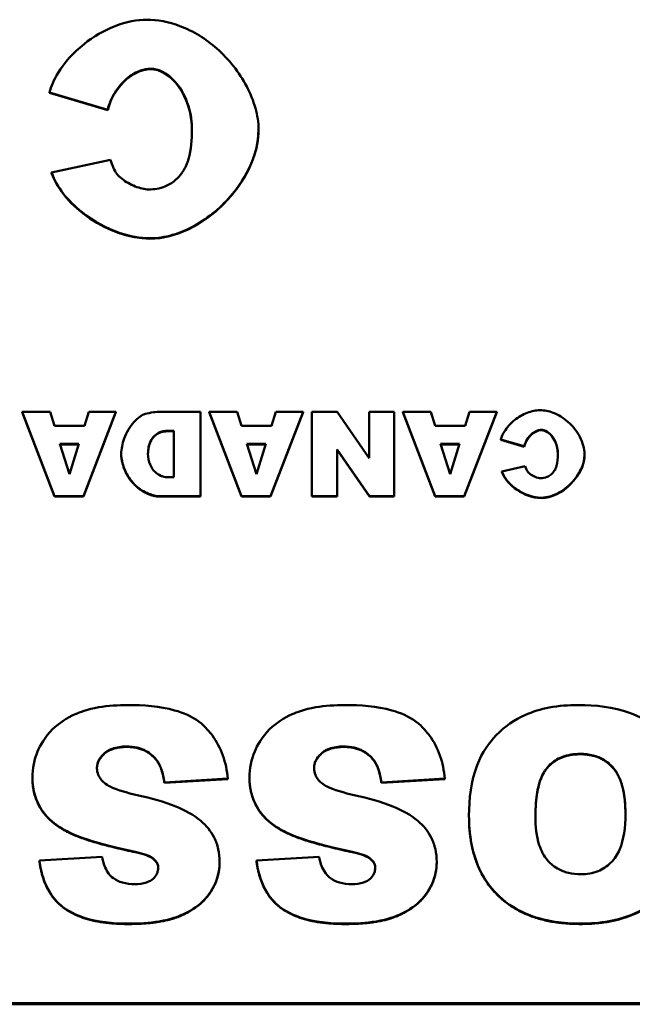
# Model space of a CAD drawing. Header units: inches. Extents: x -32 to 29.2, y -14.4 to 22.6.
# Tile 262 of 285: x -0.405 to 0.165, y 15.247 to 16.162. Entities that reach past the tile are written whole.
import ezdxf

# ---------------------------------------------------------------- set-up
doc = ezdxf.new("R2010")
doc.units = ezdxf.units.IN
doc.header["$MEASUREMENT"] = 0
doc.layers.add('Visible (ANSI)', color=7, linetype='Continuous', lineweight=50)
doc.layers.add('Visible Narrow (ANSI)', color=7, linetype='Continuous', lineweight=35)

msp = doc.modelspace()

# ---------------------------------------------------------------- linework, layer by layer
at = {"layer": 'Visible (ANSI)'}
for p, q in [((-0.37759, 16.09417), (-0.3235, 16.07811)), ((-0.37759, 16.09379), (-0.37759, 16.09417)), ((-0.3235, 16.07773), (-0.37759, 16.09379)), ((-0.3235, 16.07773), (-0.3235, 16.07811)), ((-0.18317, 16.0594), (-0.18317, 16.05978)), ((-0.32099, 16.03162), (-0.37566, 16.01971)), ((-0.37566, 16.01933), (-0.37566, 16.01971)), ((-0.37712, 15.79747), (-0.403, 15.79747)), ((-0.403, 15.79747), (-0.37297, 15.71893)), ((-0.403, 15.79709), (-0.403, 15.79747)), ((-0.37297, 15.71855), (-0.403, 15.79709)), ((-0.37312, 15.78447), (-0.37712, 15.79747)), ((-0.34594, 15.71893), (-0.31583, 15.79747)), ((-0.31583, 15.79709), (-0.34594, 15.71855)), ((-0.34109, 15.79747), (-0.34502, 15.78447)), ((-0.31583, 15.79747), (-0.34109, 15.79747)), ((-0.31583, 15.79709), (-0.31583, 15.79747)), ((-0.2373, 15.79747), (-0.27402, 15.79747)), ((-0.2373, 15.71893), (-0.2373, 15.79747)), ((-0.20311, 15.79747), (-0.22898, 15.79747)), ((-0.22898, 15.79747), (-0.19895, 15.71893)), ((-0.22898, 15.79709), (-0.22898, 15.79747)), ((-0.19895, 15.71855), (-0.22898, 15.79709)), ((-0.19911, 15.78447), (-0.20311, 15.79747)), ((-0.17193, 15.71893), (-0.14182, 15.79747)), ((-0.14182, 15.79709), (-0.17193, 15.71855)), ((-0.16708, 15.79747), (-0.171, 15.78447)), ((-0.14182, 15.79747), (-0.16708, 15.79747)), ((-0.14182, 15.79709), (-0.14182, 15.79747)), ((-0.11018, 15.79747), (-0.13351, 15.79747)), ((-0.13351, 15.79747), (-0.13351, 15.71893)), ((-0.08015, 15.75423), (-0.11018, 15.79747)), ((-0.05689, 15.79747), (-0.08015, 15.79747)), ((-0.08015, 15.79747), (-0.08015, 15.75423)), ((-0.05689, 15.71893), (-0.05689, 15.79747)), ((-0.02294, 15.79747), (-0.04881, 15.79747)), ((-0.04881, 15.79747), (-0.01878, 15.71893)), ((-0.04881, 15.79709), (-0.04881, 15.79747)), ((-0.01878, 15.71855), (-0.04881, 15.79709)), ((-0.01893, 15.78447), (-0.02294, 15.79747)), ((0.00825, 15.71893), (0.03835, 15.79747)), ((0.03835, 15.79709), (0.00825, 15.71855)), ((0.0131, 15.79747), (0.00917, 15.78447)), ((0.03835, 15.79747), (0.0131, 15.79747)), ((0.03835, 15.79709), (0.03835, 15.79747)), ((-0.34502, 15.78447), (-0.37312, 15.78447)), ((-0.2681, 15.77963), (-0.26201, 15.77963)), ((-0.26201, 15.77925), (-0.2681, 15.77925)), ((-0.26201, 15.77963), (-0.26201, 15.7367)), ((-0.171, 15.78447), (-0.19911, 15.78447)), ((0.00917, 15.78447), (-0.01893, 15.78447)), ((0.04236, 15.77177), (0.06399, 15.76535)), ((0.04236, 15.77139), (0.04236, 15.77177)), ((0.06399, 15.76497), (0.04236, 15.77139)), ((-0.36796, 15.76746), (-0.35041, 15.76746)), ((-0.35918, 15.73927), (-0.36796, 15.76746)), ((-0.35052, 15.76708), (-0.36784, 15.76708)), ((-0.35041, 15.76746), (-0.35918, 15.73927)), ((-0.19395, 15.76746), (-0.17639, 15.76746)), ((-0.18517, 15.73927), (-0.19395, 15.76746)), ((-0.17651, 15.76708), (-0.19383, 15.76708)), ((-0.17639, 15.76746), (-0.18517, 15.73927)), ((-0.11018, 15.7624), (-0.07999, 15.71893)), ((-0.11018, 15.71893), (-0.11018, 15.7624)), ((-0.07999, 15.71855), (-0.11018, 15.76202)), ((-0.01377, 15.76746), (0.00378, 15.76746)), ((-0.005, 15.73927), (-0.01377, 15.76746)), ((0.00366, 15.76708), (-0.01366, 15.76708)), ((0.00378, 15.76746), (-0.005, 15.73927)), ((0.06399, 15.76497), (0.06399, 15.76535)), ((-0.31091, 15.75756), (-0.31091, 15.75794)), ((0.12012, 15.75763), (0.12012, 15.75801)), ((0.06499, 15.74675), (0.04313, 15.74199)), ((0.04313, 15.74161), (0.04313, 15.74199)), ((-0.26201, 15.7367), (-0.26817, 15.7367)), ((-0.37297, 15.71893), (-0.34594, 15.71893)), ((-0.37297, 15.71855), (-0.37297, 15.71893)), ((-0.34594, 15.71855), (-0.37297, 15.71855)), ((-0.34594, 15.71855), (-0.34594, 15.71893)), ((-0.27402, 15.71893), (-0.2373, 15.71893)), ((-0.2373, 15.71855), (-0.27402, 15.71855)), ((-0.2373, 15.71855), (-0.2373, 15.71893)), ((-0.19895, 15.71893), (-0.17193, 15.71893)), ((-0.19895, 15.71855), (-0.19895, 15.71893)), ((-0.17193, 15.71855), (-0.19895, 15.71855)), ((-0.17193, 15.71855), (-0.17193, 15.71893)), ((-0.13351, 15.71893), (-0.11018, 15.71893)), ((-0.13351, 15.71855), (-0.13351, 15.71893)), ((-0.11018, 15.71855), (-0.13351, 15.71855)), ((-0.11018, 15.71855), (-0.11018, 15.71893)), ((-0.07999, 15.71893), (-0.05689, 15.71893)), ((-0.07999, 15.71855), (-0.07999, 15.71893)), ((-0.05689, 15.71855), (-0.07999, 15.71855)), ((-0.05689, 15.71855), (-0.05689, 15.71893)), ((-0.01878, 15.71893), (0.00825, 15.71893)), ((-0.01878, 15.71855), (-0.01878, 15.71893)), ((0.00825, 15.71855), (-0.01878, 15.71855)), ((0.00825, 15.71855), (0.00825, 15.71893)), ((-0.27846, 15.47399), (-0.27846, 15.47436)), ((-0.07653, 15.47399), (-0.07653, 15.47436)), ((-0.39357, 15.45717), (-0.39357, 15.45755)), ((-0.19164, 15.45717), (-0.19164, 15.45755)), ((-0.27076, 15.45282), (-0.21185, 15.45641)), ((-0.21185, 15.45603), (-0.27076, 15.45244)), ((-0.27076, 15.45244), (-0.27076, 15.45282)), ((-0.21185, 15.45603), (-0.21185, 15.45641)), ((-0.06883, 15.45282), (-0.00993, 15.45641)), ((-0.00993, 15.45603), (-0.06883, 15.45244)), ((-0.06883, 15.45244), (-0.06883, 15.45282)), ((-0.00993, 15.45603), (-0.00993, 15.45641)), ((0.01259, 15.42145), (0.01259, 15.42183)), ((-0.30194, 15.38894), (-0.30194, 15.38932)), ((-0.10002, 15.38894), (-0.10002, 15.38932)), ((-0.3287, 15.38365), (-0.38702, 15.38025)), ((-0.38702, 15.37987), (-0.38702, 15.38025)), ((-0.28115, 15.38176), (-0.28115, 15.38214)), ((-0.21936, 15.37874), (-0.21936, 15.37911)), ((-0.12677, 15.38365), (-0.1851, 15.38025)), ((-0.1851, 15.37987), (-0.1851, 15.38025)), ((-0.07923, 15.38176), (-0.07923, 15.38214)), ((-0.01744, 15.37874), (-0.01744, 15.37911)), ((0.7246, 15.24763), (-3.2754, 15.24763)), ((-3.2754, 15.24668), (0.7246, 15.24668))]:
    msp.add_line(p, q, dxfattribs=at)
for points, degree, knots in [([(-0.28711, 16.16183), (-0.2961, 16.16183), (-0.30626, 16.15989), (-0.32704, 16.15184), (-0.33684, 16.1461), (-0.35571, 16.1311), (-0.36393, 16.12174), (-0.37359, 16.10598), (-0.37624, 16.09975), (-0.37759, 16.09417)], 3, [-0.2193082, -0.2193082, -0.2193082, -0.2193082, -0.1639216, -0.1639216, -0.1090699, -0.1090699, -0.0444721, -0.0444721, 0, 0, 0, 0]), ([(-0.18317, 16.05978), (-0.18317, 16.06645), (-0.1843, 16.07323), (-0.18806, 16.08664), (-0.19086, 16.09344), (-0.20113, 16.11297), (-0.21069, 16.12505), (-0.23202, 16.14386), (-0.24365, 16.15119), (-0.26687, 16.15995), (-0.27733, 16.16183), (-0.28711, 16.16183)], 3, [-0.3559299, -0.3559299, -0.3559299, -0.3559299, -0.3108821, -0.3108821, -0.2624178, -0.2624178, -0.1634296, -0.1634296, -0.0745408, -0.0745408, 0, 0, 0, 0]), ([(-0.3235, 16.07811), (-0.3223, 16.08363), (-0.31993, 16.08903), (-0.31355, 16.09928), (-0.30916, 16.10432), (-0.30073, 16.11093), (-0.29692, 16.11318), (-0.28989, 16.11567), (-0.28679, 16.11628), (-0.28365, 16.11628)], 3, [-0.1495901, -0.1495901, -0.1495901, -0.1495901, -0.1058786, -0.1058786, -0.056901, -0.056901, -0.023954, -0.023954, 0, 0, 0, 0]), ([(-0.28365, 16.11628), (-0.28185, 16.11628), (-0.28007, 16.11605), (-0.27649, 16.11517), (-0.27471, 16.11451), (-0.26925, 16.11189), (-0.26585, 16.10931), (-0.25806, 16.10159), (-0.2538, 16.09524), (-0.24723, 16.0795), (-0.24515, 16.06989), (-0.24515, 16.0594)], 3, [-0.2414972, -0.2414972, -0.2414972, -0.2414972, -0.2219146, -0.2219146, -0.2013139, -0.2013139, -0.1557968, -0.1557968, -0.081396, -0.081396, 0, 0, 0, 0]), ([(-0.28423, 15.95867), (-0.27713, 15.95867), (-0.27007, 15.9598), (-0.25613, 15.9638), (-0.24924, 15.96677), (-0.22928, 15.9778), (-0.21705, 15.98822), (-0.19918, 16.00987), (-0.19243, 16.02107), (-0.18502, 16.04156), (-0.18317, 16.05064), (-0.18317, 16.05978)], 3, [-0.3971658, -0.3971658, -0.3971658, -0.3971658, -0.3430598, -0.3430598, -0.286459, -0.286459, -0.1686381, -0.1686381, -0.0709289, -0.0709289, 0, 0, 0, 0]), ([(-0.24515, 16.0594), (-0.24515, 16.05063), (-0.24585, 16.04084), (-0.2495, 16.02828), (-0.25119, 16.02419), (-0.25362, 16.02066)], 3, [-0.1015051, -0.1015051, -0.1015051, -0.1015051, -0.0331005, -0.0331005, 0, 0, 0, 0]), ([(-0.31503, 16.01858), (-0.31621, 16.02018), (-0.31723, 16.02212), (-0.31918, 16.02637), (-0.32016, 16.02906), (-0.32099, 16.03162)], 3, [-0.03612274, -0.03612274, -0.03612274, -0.03612274, -0.02081743, -0.02081743, 0, 0, 0, 0]), ([(-0.37566, 16.01971), (-0.37329, 16.01276), (-0.3694, 16.0062), (-0.35986, 15.9939), (-0.35385, 15.98803), (-0.33692, 15.97459), (-0.32458, 15.96773), (-0.30295, 15.9605), (-0.29356, 15.95867), (-0.28423, 15.95867)], 3, [-0.2937692, -0.2937692, -0.2937692, -0.2937692, -0.2366427, -0.2366427, -0.1737272, -0.1737272, -0.0710862, -0.0710862, 0, 0, 0, 0]), ([(-0.28557, 16.00403), (-0.28915, 16.00403), (-0.29358, 16.00515), (-0.30239, 16.00874), (-0.30675, 16.01119), (-0.31218, 16.01539), (-0.31385, 16.017), (-0.31503, 16.01858)], 3, [-0.06681035, -0.06681035, -0.06681035, -0.06681035, -0.04096079, -0.04096079, -0.01515214, -0.01515214, 0, 0, 0, 0]), ([(-0.25362, 16.02066), (-0.25571, 16.01754), (-0.25817, 16.01469), (-0.26382, 16.00997), (-0.26687, 16.00814), (-0.27509, 16.00483), (-0.2803, 16.00403), (-0.28557, 16.00403)], 3, [-0.09673116, -0.09673116, -0.09673116, -0.09673116, -0.06774226, -0.06774226, -0.04021983, -0.04021983, 0, 0, 0, 0]), ([(-0.27402, 15.79747), (-0.27636, 15.79747), (-0.2787, 15.79728), (-0.28361, 15.79657), (-0.2862, 15.79602), (-0.28873, 15.79536)], 3, [-0.03774435, -0.03774435, -0.03774435, -0.03774435, -0.01997479, -0.01997479, 0, 0, 0, 0]), ([(0.07854, 15.79883), (0.07495, 15.79883), (0.07089, 15.79806), (0.06257, 15.79484), (0.05865, 15.79254), (0.05111, 15.78654), (0.04782, 15.7828), (0.04395, 15.77649), (0.0429, 15.774), (0.04236, 15.77177)], 3, [-0.08772328, -0.08772328, -0.08772328, -0.08772328, -0.06556865, -0.06556865, -0.04362797, -0.04362797, -0.01778882, -0.01778882, 0, 0, 0, 0]), ([(0.12012, 15.75801), (0.12012, 15.76068), (0.11967, 15.7634), (0.11817, 15.76876), (0.11705, 15.77148), (0.11294, 15.77929), (0.10911, 15.78412), (0.10058, 15.79165), (0.09593, 15.79458), (0.08664, 15.79808), (0.08246, 15.79883), (0.07854, 15.79883)], 3, [-0.142372, -0.142372, -0.142372, -0.142372, -0.1243528, -0.1243528, -0.1049671, -0.1049671, -0.0653719, -0.0653719, -0.0298163, -0.0298163, 0, 0, 0, 0]), ([(-0.28873, 15.79536), (-0.29013, 15.79499), (-0.29182, 15.79414), (-0.2954, 15.79155), (-0.29727, 15.78987), (-0.30273, 15.78374), (-0.30604, 15.77843), (-0.30992, 15.76779), (-0.31091, 15.76284), (-0.31091, 15.75794)], 3, [-0.1379992, -0.1379992, -0.1379992, -0.1379992, -0.112289, -0.112289, -0.0873692, -0.0873692, -0.0380582, -0.0380582, 0, 0, 0, 0]), ([(-0.28604, 15.75839), (-0.28604, 15.76043), (-0.28584, 15.76249), (-0.28505, 15.76632), (-0.28448, 15.76813), (-0.28276, 15.77179), (-0.28155, 15.7736), (-0.27854, 15.77654), (-0.27686, 15.77764), (-0.27278, 15.77927), (-0.27046, 15.77963), (-0.2681, 15.77963)], 3, [-0.08079257, -0.08079257, -0.08079257, -0.08079257, -0.06495498, -0.06495498, -0.05038457, -0.05038457, -0.03362612, -0.03362612, -0.01798948, -0.01798948, 0, 0, 0, 0]), ([(0.06399, 15.76535), (0.06447, 15.76755), (0.06542, 15.76972), (0.06797, 15.77382), (0.06973, 15.77583), (0.0731, 15.77847), (0.07462, 15.77938), (0.07743, 15.78037), (0.07867, 15.78062), (0.07993, 15.78062)], 3, [-0.05983602, -0.05983602, -0.05983602, -0.05983602, -0.04235144, -0.04235144, -0.0227604, -0.0227604, -0.0095816, -0.0095816, 0, 0, 0, 0]), ([(0.07993, 15.78062), (0.08065, 15.78062), (0.08136, 15.78052), (0.0828, 15.78017), (0.08351, 15.77991), (0.08569, 15.77886), (0.08705, 15.77783), (0.09017, 15.77474), (0.09187, 15.7722), (0.0945, 15.7659), (0.09533, 15.76206), (0.09533, 15.75786)], 3, [-0.09659888, -0.09659888, -0.09659888, -0.09659888, -0.08876583, -0.08876583, -0.08052556, -0.08052556, -0.06231872, -0.06231872, -0.03255838, -0.03255838, 0, 0, 0, 0]), ([(-0.31091, 15.75794), (-0.31091, 15.75564), (-0.31052, 15.75262), (-0.30869, 15.74588), (-0.30734, 15.74253), (-0.30319, 15.73495), (-0.29999, 15.73093), (-0.29228, 15.72437), (-0.28815, 15.72212), (-0.28058, 15.7195), (-0.27712, 15.71893), (-0.27402, 15.71893)], 3, [-0.115181, -0.115181, -0.115181, -0.115181, -0.0964893, -0.0964893, -0.0774162, -0.0774162, -0.0502336, -0.0502336, -0.0235645, -0.0235645, 0, 0, 0, 0]), ([(-0.26817, 15.7367), (-0.26921, 15.7367), (-0.27024, 15.7368), (-0.27225, 15.73723), (-0.27323, 15.73755), (-0.27612, 15.73879), (-0.27787, 15.74001), (-0.28131, 15.74334), (-0.28291, 15.74568), (-0.28532, 15.75135), (-0.28604, 15.75473), (-0.28604, 15.75839)], 3, [-0.09491255, -0.09491255, -0.09491255, -0.09491255, -0.08492541, -0.08492541, -0.0749782, -0.0749782, -0.05447356, -0.05447356, -0.02844888, -0.02844888, 0, 0, 0, 0]), ([(0.0797, 15.71757), (0.08254, 15.71757), (0.08536, 15.71802), (0.09094, 15.71962), (0.09369, 15.72081), (0.10168, 15.72522), (0.10657, 15.72939), (0.11372, 15.73805), (0.11642, 15.74253), (0.11938, 15.75073), (0.12012, 15.75436), (0.12012, 15.75801)], 3, [-0.1588663, -0.1588663, -0.1588663, -0.1588663, -0.1372239, -0.1372239, -0.1145836, -0.1145836, -0.0674552, -0.0674552, -0.0283716, -0.0283716, 0, 0, 0, 0]), ([(0.09533, 15.75786), (0.09533, 15.75435), (0.09505, 15.75044), (0.09359, 15.74541), (0.09292, 15.74378), (0.09194, 15.74237)], 3, [-0.04060203, -0.04060203, -0.04060203, -0.04060203, -0.01324019, -0.01324019, 0, 0, 0, 0]), ([(0.04313, 15.74199), (0.04408, 15.73921), (0.04563, 15.73658), (0.04945, 15.73166), (0.05185, 15.72931), (0.05862, 15.72394), (0.06356, 15.72119), (0.07221, 15.7183), (0.07597, 15.71757), (0.0797, 15.71757)], 3, [-0.1175077, -0.1175077, -0.1175077, -0.1175077, -0.0946571, -0.0946571, -0.0694909, -0.0694909, -0.0284345, -0.0284345, 0, 0, 0, 0]), ([(0.06738, 15.74153), (0.06691, 15.74217), (0.0665, 15.74295), (0.06572, 15.74465), (0.06533, 15.74573), (0.06499, 15.74675)], 3, [-0.01444909, -0.01444909, -0.01444909, -0.01444909, -0.00832697, -0.00832697, 0, 0, 0, 0]), ([(0.07916, 15.73571), (0.07773, 15.73571), (0.07596, 15.73616), (0.07243, 15.7376), (0.07069, 15.73858), (0.06852, 15.74026), (0.06785, 15.7409), (0.06738, 15.74153)], 3, [-0.02672414, -0.02672414, -0.02672414, -0.02672414, -0.01638432, -0.01638432, -0.00606086, -0.00606086, 0, 0, 0, 0]), ([(0.09194, 15.74237), (0.0911, 15.74112), (0.09012, 15.73998), (0.08786, 15.73809), (0.08664, 15.73736), (0.08335, 15.73603), (0.08127, 15.73571), (0.07916, 15.73571)], 3, [-0.03869246, -0.03869246, -0.03869246, -0.03869246, -0.0270969, -0.0270969, -0.01608793, -0.01608793, 0, 0, 0, 0]), ([(-0.30483, 15.52482), (-0.31382, 15.52482), (-0.32305, 15.52424), (-0.34257, 15.52086), (-0.34959, 15.51817), (-0.3616, 15.51288), (-0.36871, 15.50827), (-0.38213, 15.49497), (-0.38637, 15.4872), (-0.39199, 15.47398), (-0.39357, 15.46592), (-0.39357, 15.45755)], 3, [-0.1860868, -0.1860868, -0.1860868, -0.1860868, -0.1693712, -0.1693712, -0.1492758, -0.1492758, -0.1111652, -0.1111652, -0.0649681, -0.0649681, 0, 0, 0, 0]), ([(-0.21185, 15.45641), (-0.21247, 15.46378), (-0.21391, 15.47105), (-0.21876, 15.48463), (-0.22199, 15.49078), (-0.22829, 15.49934), (-0.23239, 15.50472), (-0.24515, 15.51433), (-0.25316, 15.51766), (-0.27497, 15.5237), (-0.2906, 15.52482), (-0.30483, 15.52482)], 3, [-0.4654095, -0.4654095, -0.4654095, -0.4654095, -0.3446019, -0.3446019, -0.2304385, -0.2304385, -0.1721307, -0.1721307, -0.1084175, -0.1084175, 0, 0, 0, 0]), ([(-0.1029, 15.52482), (-0.1119, 15.52482), (-0.12112, 15.52424), (-0.14064, 15.52086), (-0.14766, 15.51817), (-0.15967, 15.51288), (-0.16678, 15.50827), (-0.1802, 15.49497), (-0.18444, 15.4872), (-0.19007, 15.47398), (-0.19164, 15.46592), (-0.19164, 15.45755)], 3, [-0.1860868, -0.1860868, -0.1860868, -0.1860868, -0.1693712, -0.1693712, -0.1492758, -0.1492758, -0.1111652, -0.1111652, -0.0649681, -0.0649681, 0, 0, 0, 0]), ([(-0.00993, 15.45641), (-0.01055, 15.46378), (-0.01198, 15.47105), (-0.01684, 15.48463), (-0.02007, 15.49078), (-0.02637, 15.49934), (-0.03046, 15.50472), (-0.04322, 15.51433), (-0.05123, 15.51766), (-0.07304, 15.5237), (-0.08867, 15.52482), (-0.1029, 15.52482)], 3, [-0.4654095, -0.4654095, -0.4654095, -0.4654095, -0.3446019, -0.3446019, -0.2304385, -0.2304385, -0.1721307, -0.1721307, -0.1084175, -0.1084175, 0, 0, 0, 0]), ([(0.11423, 15.52482), (0.10522, 15.52482), (0.09611, 15.52415), (0.0794, 15.52101), (0.07172, 15.51875), (0.05529, 15.51133), (0.0459, 15.50515), (0.03152, 15.49015), (0.02492, 15.48125), (0.01446, 15.45414), (0.01259, 15.43758), (0.01259, 15.42183)], 3, [-0.5784243, -0.5784243, -0.5784243, -0.5784243, -0.4607074, -0.4607074, -0.3563236, -0.3563236, -0.2246714, -0.2246714, -0.1222683, -0.1222683, 0, 0, 0, 0]), ([(0.21991, 15.42334), (0.21991, 15.4327), (0.21914, 15.44215), (0.21558, 15.45949), (0.21301, 15.46743), (0.20499, 15.48361), (0.19838, 15.4932), (0.18031, 15.50962), (0.17068, 15.51451), (0.14693, 15.52304), (0.13019, 15.52482), (0.11423, 15.52482)], 3, [-0.3851353, -0.3851353, -0.3851353, -0.3851353, -0.3191755, -0.3191755, -0.260546, -0.260546, -0.1924308, -0.1924308, -0.121625, -0.121625, 0, 0, 0, 0]), ([(-0.33351, 15.46605), (-0.33351, 15.46726), (-0.33338, 15.46845), (-0.33286, 15.47081), (-0.33247, 15.47194), (-0.33084, 15.47538), (-0.32921, 15.47744), (-0.32538, 15.48103), (-0.32291, 15.48282), (-0.31511, 15.48573), (-0.31047, 15.48627), (-0.30598, 15.48627)], 3, [-0.1199457, -0.1199457, -0.1199457, -0.1199457, -0.1063301, -0.1063301, -0.0928068, -0.0928068, -0.0635414, -0.0635414, -0.0342188, -0.0342188, 0, 0, 0, 0]), ([(-0.30598, 15.48589), (-0.31907, 15.48589), (-0.33342, 15.47368), (-0.33351, 15.46586)], 2, [0, 0, 0, 1, 1.987849, 1.987849, 1.987849]), ([(-0.30598, 15.48627), (-0.30267, 15.48627), (-0.29934, 15.48597), (-0.29317, 15.48456), (-0.29034, 15.48354), (-0.28408, 15.48015), (-0.28102, 15.47754), (-0.27846, 15.47436)], 3, [-0.07975348, -0.07975348, -0.07975348, -0.07975348, -0.05449416, -0.05449416, -0.03144363, -0.03144363, 0, 0, 0, 0]), ([(-0.13158, 15.46605), (-0.13158, 15.46726), (-0.13146, 15.46845), (-0.13093, 15.47081), (-0.13054, 15.47194), (-0.12892, 15.47538), (-0.12729, 15.47744), (-0.12345, 15.48103), (-0.12099, 15.48282), (-0.11318, 15.48573), (-0.10855, 15.48627), (-0.10406, 15.48627)], 3, [-0.1199457, -0.1199457, -0.1199457, -0.1199457, -0.1063301, -0.1063301, -0.0928068, -0.0928068, -0.0635414, -0.0635414, -0.0342188, -0.0342188, 0, 0, 0, 0]), ([(-0.10406, 15.48589), (-0.11715, 15.48589), (-0.1315, 15.47368), (-0.13158, 15.46586)], 2, [0, 0, 0, 1, 1.987849, 1.987849, 1.987849]), ([(-0.10406, 15.48627), (-0.10074, 15.48627), (-0.09742, 15.48597), (-0.09124, 15.48456), (-0.08842, 15.48354), (-0.08216, 15.48015), (-0.0791, 15.47754), (-0.07653, 15.47436)], 3, [-0.07975348, -0.07975348, -0.07975348, -0.07975348, -0.05449416, -0.05449416, -0.03144363, -0.03144363, 0, 0, 0, 0]), ([(0.07438, 15.42107), (0.07438, 15.43568), (0.076, 15.4484), (0.08191, 15.46232), (0.08429, 15.46589), (0.09093, 15.47233), (0.09475, 15.47478), (0.10449, 15.47864), (0.11032, 15.47947), (0.11615, 15.47947)], 3, [-0.1896024, -0.1896024, -0.1896024, -0.1896024, -0.1155441, -0.1155441, -0.0799758, -0.0799758, -0.0444699, -0.0444699, 0, 0, 0, 0]), ([(0.11615, 15.47909), (0.09633, 15.47909), (0.07445, 15.45365), (0.07438, 15.42107)], 2, [0, 0, 0, 1, 1.994213, 1.994213, 1.994213]), ([(0.11615, 15.47947), (0.12016, 15.47947), (0.12417, 15.47905), (0.13164, 15.47714), (0.13503, 15.47575), (0.1427, 15.47108), (0.14555, 15.46797), (0.15054, 15.46211), (0.15293, 15.45705), (0.1573, 15.44303), (0.15812, 15.43292), (0.15812, 15.42372)], 3, [-0.1552026, -0.1552026, -0.1552026, -0.1552026, -0.1423617, -0.1423617, -0.1304881, -0.1304881, -0.1134625, -0.1134625, -0.0714503, -0.0714503, 0, 0, 0, 0]), ([(0.15812, 15.42353), (0.15808, 15.45305), (0.1356, 15.47909), (0.11615, 15.47909)], 2, [0.00319, 0.00319, 0.00319, 1, 2, 2, 2]), ([(-0.32658, 15.45244), (-0.32783, 15.45353), (-0.32899, 15.45473), (-0.3309, 15.45724), (-0.33167, 15.45852), (-0.33309, 15.46186), (-0.33351, 15.46392), (-0.33351, 15.46605)], 3, [-0.04086772, -0.04086772, -0.04086772, -0.04086772, -0.02813448, -0.02813448, -0.01656236, -0.01656236, 0, 0, 0, 0]), ([(-0.27846, 15.47436), (-0.27634, 15.47166), (-0.27479, 15.46851), (-0.27222, 15.46131), (-0.27132, 15.457), (-0.27076, 15.45282)], 3, [-0.0591236, -0.0591236, -0.0591236, -0.0591236, -0.03271839, -0.03271839, 0, 0, 0, 0]), ([(-0.12465, 15.45244), (-0.1259, 15.45353), (-0.12706, 15.45473), (-0.12897, 15.45724), (-0.12975, 15.45852), (-0.13117, 15.46186), (-0.13158, 15.46392), (-0.13158, 15.46605)], 3, [-0.04086772, -0.04086772, -0.04086772, -0.04086772, -0.02813448, -0.02813448, -0.01656236, -0.01656236, 0, 0, 0, 0]), ([(-0.07653, 15.47436), (-0.07441, 15.47166), (-0.07287, 15.46851), (-0.0703, 15.46131), (-0.0694, 15.457), (-0.06883, 15.45282)], 3, [-0.0591236, -0.0591236, -0.0591236, -0.0591236, -0.03271839, -0.03271839, 0, 0, 0, 0]), ([(-0.39357, 15.45755), (-0.39357, 15.45171), (-0.39278, 15.44597), (-0.38952, 15.43565), (-0.38709, 15.43029), (-0.37882, 15.41915), (-0.37286, 15.41423), (-0.35781, 15.40508), (-0.34266, 15.39804), (-0.30194, 15.38932)], 3, [-0.9993053, -0.9993053, -0.9993053, -0.9993053, -0.7635292, -0.7635292, -0.5624344, -0.5624344, -0.3175496, -0.3175496, 0, 0, 0, 0]), ([(-0.19164, 15.45755), (-0.19164, 15.45171), (-0.19085, 15.44597), (-0.1876, 15.43565), (-0.18517, 15.43029), (-0.17689, 15.41915), (-0.17094, 15.41423), (-0.15589, 15.40508), (-0.14073, 15.39804), (-0.10002, 15.38932)], 3, [-0.9993053, -0.9993053, -0.9993053, -0.9993053, -0.7635292, -0.7635292, -0.5624344, -0.5624344, -0.3175496, -0.3175496, 0, 0, 0, 0]), ([(-0.29501, 15.44091), (-0.30584, 15.4433), (-0.3152, 15.44602), (-0.32329, 15.45005), (-0.32516, 15.45117), (-0.32658, 15.45244)], 3, [-0.06130892, -0.06130892, -0.06130892, -0.06130892, -0.01464474, -0.01464474, 0, 0, 0, 0]), ([(-0.09309, 15.44091), (-0.10392, 15.4433), (-0.11327, 15.44602), (-0.12136, 15.45005), (-0.12324, 15.45117), (-0.12465, 15.45244)], 3, [-0.06130892, -0.06130892, -0.06130892, -0.06130892, -0.01464474, -0.01464474, 0, 0, 0, 0]), ([(-0.23688, 15.4171), (-0.24351, 15.42282), (-0.25195, 15.42719), (-0.27107, 15.43503), (-0.2834, 15.43839), (-0.29501, 15.44091)], 3, [-0.1575854, -0.1575854, -0.1575854, -0.1575854, -0.0906523, -0.0906523, 0, 0, 0, 0]), ([(-0.03495, 15.4171), (-0.04159, 15.42282), (-0.05003, 15.42719), (-0.06915, 15.43503), (-0.08147, 15.43839), (-0.09309, 15.44091)], 3, [-0.1575854, -0.1575854, -0.1575854, -0.1575854, -0.0906523, -0.0906523, 0, 0, 0, 0]), ([(0.01259, 15.42183), (0.01259, 15.41302), (0.01329, 15.40414), (0.0165, 15.3877), (0.01882, 15.3801), (0.0279, 15.36039), (0.0351, 15.35231), (0.04879, 15.33936), (0.0584, 15.33354), (0.08408, 15.32372), (0.10047, 15.32166), (0.11654, 15.32166)], 3, [-0.33721, -0.33721, -0.33721, -0.33721, -0.3003307, -0.3003307, -0.2671462, -0.2671462, -0.2098487, -0.2098487, -0.1224121, -0.1224121, 0, 0, 0, 0]), ([(0.11673, 15.36759), (0.1128, 15.36759), (0.10886, 15.36797), (0.10152, 15.36975), (0.09817, 15.37103), (0.0903, 15.37553), (0.0873, 15.37866), (0.08211, 15.38457), (0.07966, 15.38944), (0.07523, 15.40288), (0.07438, 15.41233), (0.07438, 15.42107)], 3, [-0.1543748, -0.1543748, -0.1543748, -0.1543748, -0.1407993, -0.1407993, -0.1282905, -0.1282905, -0.1093867, -0.1093867, -0.0678725, -0.0678725, 0, 0, 0, 0]), ([(0.11654, 15.32166), (0.1254, 15.32166), (0.13431, 15.32233), (0.15089, 15.32537), (0.15857, 15.32757), (0.17875, 15.33623), (0.18743, 15.3433), (0.20155, 15.35754), (0.20768, 15.36708), (0.21777, 15.39218), (0.21991, 15.40785), (0.21991, 15.42334)], 3, [-0.3524613, -0.3524613, -0.3524613, -0.3524613, -0.3113787, -0.3113787, -0.2742855, -0.2742855, -0.2092964, -0.2092964, -0.1201929, -0.1201929, 0, 0, 0, 0]), ([(0.15812, 15.42372), (0.15812, 15.41115), (0.15663, 15.39952), (0.15079, 15.38585), (0.14822, 15.38182), (0.14095, 15.3748), (0.13709, 15.37225), (0.12762, 15.36843), (0.12222, 15.36759), (0.11673, 15.36759)], 3, [-0.2039692, -0.2039692, -0.2039692, -0.2039692, -0.1195103, -0.1195103, -0.0779546, -0.0779546, -0.041822, -0.041822, 0, 0, 0, 0]), ([(-0.21936, 15.37911), (-0.21936, 15.38311), (-0.21975, 15.38708), (-0.22148, 15.39469), (-0.22275, 15.39826), (-0.2275, 15.40763), (-0.23175, 15.41273), (-0.23688, 15.4171)], 3, [-0.1122514, -0.1122514, -0.1122514, -0.1122514, -0.0812556, -0.0812556, -0.0517516, -0.0517516, 0, 0, 0, 0]), ([(-0.01744, 15.37911), (-0.01744, 15.38311), (-0.01783, 15.38708), (-0.01956, 15.39469), (-0.02082, 15.39826), (-0.02558, 15.40763), (-0.02982, 15.41273), (-0.03495, 15.4171)], 3, [-0.1122514, -0.1122514, -0.1122514, -0.1122514, -0.0812556, -0.0812556, -0.0517516, -0.0517516, 0, 0, 0, 0]), ([(-0.30194, 15.38932), (-0.29472, 15.3879), (-0.28848, 15.38623), (-0.2833, 15.38368), (-0.28209, 15.38298), (-0.28115, 15.38214)], 3, [-0.04433466, -0.04433466, -0.04433466, -0.04433466, -0.00964261, -0.00964261, 0, 0, 0, 0]), ([(-0.10002, 15.38932), (-0.09279, 15.3879), (-0.08656, 15.38623), (-0.08137, 15.38368), (-0.08016, 15.38298), (-0.07923, 15.38214)], 3, [-0.04433466, -0.04433466, -0.04433466, -0.04433466, -0.00964261, -0.00964261, 0, 0, 0, 0]), ([(-0.38702, 15.38025), (-0.38589, 15.37126), (-0.38357, 15.36227), (-0.37622, 15.34832), (-0.37219, 15.34311), (-0.36311, 15.33536), (-0.35669, 15.33093), (-0.33321, 15.32302), (-0.31828, 15.32166), (-0.30444, 15.32166)], 3, [-0.4418767, -0.4418767, -0.4418767, -0.4418767, -0.2957437, -0.2957437, -0.1886322, -0.1886322, -0.1054557, -0.1054557, 0, 0, 0, 0]), ([(-0.29828, 15.35833), (-0.30217, 15.35833), (-0.30614, 15.35873), (-0.31287, 15.36068), (-0.31567, 15.36197), (-0.31993, 15.36513), (-0.32218, 15.36719), (-0.32655, 15.37457), (-0.32791, 15.37916), (-0.3287, 15.38365)], 3, [-0.1640096, -0.1640096, -0.1640096, -0.1640096, -0.1097308, -0.1097308, -0.0662085, -0.0662085, -0.0353979, -0.0353979, 0, 0, 0, 0]), ([(-0.30444, 15.32166), (-0.29491, 15.32166), (-0.28491, 15.32221), (-0.26442, 15.32561), (-0.25772, 15.32828), (-0.24693, 15.33317), (-0.24059, 15.33714), (-0.22883, 15.34848), (-0.22542, 15.35485), (-0.2207, 15.36585), (-0.21936, 15.37235), (-0.21936, 15.37911)], 3, [-0.1622541, -0.1622541, -0.1622541, -0.1622541, -0.1455565, -0.1455565, -0.1259062, -0.1259062, -0.0926284, -0.0926284, -0.0524969, -0.0524969, 0, 0, 0, 0]), ([(-0.28115, 15.38214), (-0.28028, 15.38143), (-0.27946, 15.38064), (-0.27814, 15.37899), (-0.27762, 15.37815), (-0.27677, 15.37615), (-0.27653, 15.37501), (-0.27653, 15.37382)], 3, [-0.02546429, -0.02546429, -0.02546429, -0.02546429, -0.01682909, -0.01682909, -0.00919782, -0.00919782, 0, 0, 0, 0]), ([(-0.1851, 15.38025), (-0.18397, 15.37126), (-0.18165, 15.36227), (-0.1743, 15.34832), (-0.17026, 15.34311), (-0.16119, 15.33536), (-0.15476, 15.33093), (-0.13128, 15.32302), (-0.11636, 15.32166), (-0.10252, 15.32166)], 3, [-0.4418767, -0.4418767, -0.4418767, -0.4418767, -0.2957437, -0.2957437, -0.1886322, -0.1886322, -0.1054557, -0.1054557, 0, 0, 0, 0]), ([(-0.09636, 15.35833), (-0.10025, 15.35833), (-0.10422, 15.35873), (-0.11094, 15.36068), (-0.11375, 15.36197), (-0.118, 15.36513), (-0.12025, 15.36719), (-0.12463, 15.37457), (-0.12599, 15.37916), (-0.12677, 15.38365)], 3, [-0.1640096, -0.1640096, -0.1640096, -0.1640096, -0.1097308, -0.1097308, -0.0662085, -0.0662085, -0.0353979, -0.0353979, 0, 0, 0, 0]), ([(-0.10252, 15.32166), (-0.09298, 15.32166), (-0.08298, 15.32221), (-0.06249, 15.32561), (-0.05579, 15.32828), (-0.04501, 15.33317), (-0.03867, 15.33714), (-0.02691, 15.34848), (-0.0235, 15.35485), (-0.01878, 15.36585), (-0.01744, 15.37235), (-0.01744, 15.37911)], 3, [-0.1622541, -0.1622541, -0.1622541, -0.1622541, -0.1455565, -0.1455565, -0.1259062, -0.1259062, -0.0926284, -0.0926284, -0.0524969, -0.0524969, 0, 0, 0, 0]), ([(-0.07923, 15.38214), (-0.07836, 15.38143), (-0.07754, 15.38064), (-0.07622, 15.37899), (-0.07569, 15.37815), (-0.07484, 15.37615), (-0.07461, 15.37501), (-0.07461, 15.37382)], 3, [-0.02546429, -0.02546429, -0.02546429, -0.02546429, -0.01682909, -0.01682909, -0.00919782, -0.00919782, 0, 0, 0, 0]), ([(-0.27653, 15.37382), (-0.27653, 15.37278), (-0.27663, 15.37175), (-0.27707, 15.36976), (-0.27739, 15.36881), (-0.27867, 15.36615), (-0.27989, 15.36463), (-0.28266, 15.36217), (-0.2845, 15.36087), (-0.29081, 15.3587), (-0.29466, 15.35833), (-0.29828, 15.35833)], 3, [-0.1044389, -0.1044389, -0.1044389, -0.1044389, -0.0904726, -0.0904726, -0.0770037, -0.0770037, -0.0508227, -0.0508227, -0.0276249, -0.0276249, 0, 0, 0, 0]), ([(-0.07461, 15.37382), (-0.07461, 15.37278), (-0.07471, 15.37175), (-0.07514, 15.36976), (-0.07547, 15.36881), (-0.07675, 15.36615), (-0.07796, 15.36463), (-0.08074, 15.36217), (-0.08257, 15.36087), (-0.08888, 15.3587), (-0.09273, 15.35833), (-0.09636, 15.35833)], 3, [-0.1044389, -0.1044389, -0.1044389, -0.1044389, -0.0904726, -0.0904726, -0.0770037, -0.0770037, -0.0508227, -0.0508227, -0.0276249, -0.0276249, 0, 0, 0, 0])]:
    msp.add_open_spline(points, degree=degree, knots=knots, dxfattribs=at)
for points, degree in [([(-0.28365, 16.1159), (-0.30136, 16.1159), (-0.31945, 16.09644), (-0.3235, 16.07773)], 3), ([(-0.24515, 16.05918), (-0.24522, 16.09179), (-0.26539, 16.1159), (-0.28365, 16.1159)], 3), ([(-0.18317, 16.0594), (-0.18317, 16.01064), (-0.23591, 15.95829), (-0.28423, 15.95829)], 3), ([(-0.28423, 15.95829), (-0.32196, 15.95829), (-0.36507, 15.98834), (-0.37566, 16.01933)], 3), ([(-0.2681, 15.77925), (-0.27576, 15.77925), (-0.28227, 15.77589), (-0.28598, 15.76759), (-0.28604, 15.75821)], 4), ([(0.07993, 15.78024), (0.07285, 15.78024), (0.06561, 15.77245), (0.06399, 15.76497)], 3), ([(0.09533, 15.75764), (0.09527, 15.77064), (0.08722, 15.78024), (0.07993, 15.78024)], 3), ([(-0.27402, 15.71855), (-0.28488, 15.71855), (-0.29828, 15.72437), (-0.30698, 15.73518), (-0.31091, 15.74954), (-0.31091, 15.75756)], 5), ([(0.12012, 15.75763), (0.12012, 15.73813), (0.09903, 15.71719), (0.0797, 15.71719)], 3), ([(0.0797, 15.71719), (0.06461, 15.71719), (0.04736, 15.72921), (0.04313, 15.74161)], 3), ([(-0.27846, 15.47399), (-0.28808, 15.48589), (-0.30598, 15.48589)], 2), ([(-0.07653, 15.47399), (-0.08616, 15.48589), (-0.10406, 15.48589)], 2), ([(-0.27076, 15.45244), (-0.27268, 15.46661), (-0.27846, 15.47399)], 2), ([(-0.06883, 15.45244), (-0.07076, 15.46661), (-0.07653, 15.47399)], 2), ([(-0.30194, 15.38894), (-0.34256, 15.39763), (-0.37759, 15.41521), (-0.39357, 15.4411), (-0.39357, 15.45717)], 2), ([(-0.10002, 15.38894), (-0.14063, 15.39763), (-0.17566, 15.41521), (-0.19164, 15.4411), (-0.19164, 15.45717)], 2), ([(0.11654, 15.32128), (0.06668, 15.32128), (0.01259, 15.37401), (0.01259, 15.42145)], 2), ([(0.21991, 15.42296), (0.21991, 15.37496), (0.16524, 15.32128), (0.11654, 15.32128)], 2), ([(-0.28115, 15.38176), (-0.28558, 15.38573), (-0.30194, 15.38894)], 2), ([(-0.07923, 15.38176), (-0.08365, 15.38573), (-0.10002, 15.38894)], 2), ([(-0.30444, 15.32128), (-0.34294, 15.32128), (-0.38317, 15.34925), (-0.38702, 15.37987)], 2), ([(-0.21936, 15.37874), (-0.21936, 15.36362), (-0.23726, 15.33678), (-0.27326, 15.32128), (-0.30444, 15.32128)], 2), ([(-0.27653, 15.37361), (-0.27661, 15.37805), (-0.28115, 15.38176)], 2), ([(-0.10252, 15.32128), (-0.14102, 15.32128), (-0.18125, 15.34925), (-0.1851, 15.37987)], 2), ([(-0.01744, 15.37874), (-0.01744, 15.36362), (-0.03534, 15.33678), (-0.07133, 15.32128), (-0.10252, 15.32128)], 2), ([(-0.07461, 15.37361), (-0.07469, 15.37805), (-0.07923, 15.38176)], 2)]:
    msp.add_open_spline(points, degree=degree, dxfattribs=at)
at = {"layer": 'Visible Narrow (ANSI)'}
for p, q in [((-0.28365, 16.1159), (-0.28365, 16.11628)), ((-0.28423, 15.95829), (-0.28423, 15.95867)), ((-0.2681, 15.77925), (-0.2681, 15.77963)), ((0.07993, 15.78024), (0.07993, 15.78062)), ((-0.27402, 15.71855), (-0.27402, 15.71893)), ((0.0797, 15.71719), (0.0797, 15.71757)), ((-0.30598, 15.48589), (-0.30598, 15.48627)), ((-0.10406, 15.48589), (-0.10406, 15.48627)), ((0.11615, 15.47909), (0.11615, 15.47947)), ((-0.30444, 15.32128), (-0.30444, 15.32166)), ((-0.10252, 15.32128), (-0.10252, 15.32166)), ((0.11654, 15.32128), (0.11654, 15.32166))]:
    msp.add_line(p, q, dxfattribs=at)

doc.saveas('drawing.dxf')
